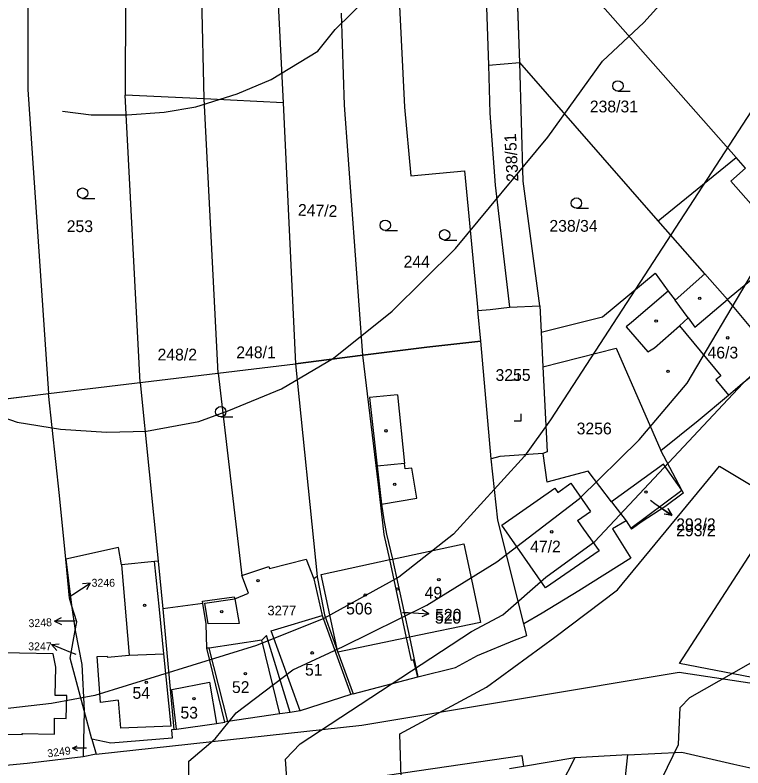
# Model space of a CAD drawing. Extents: x -555860 to -552701, y -1187050 to -1182291.
# Drawn here: x -554711.3 to -554606.3, y -1184505.6 to -1184397 of the extents above; entities that cross this region are included whole.
import ezdxf

# ---------------------------------------------------------------- set-up
doc = ezdxf.new("R2010")
doc.units = 0
for name, color, linetype in [('CYKLISTI_stav', 7, 'Continuous'), ('LEG_2b', 7, 'Continuous'), ('Level 16', 7, 'Continuous'), ('Level 25', 7, 'Continuous'), ('Level 32', 7, 'Continuous'), ('Level 40', 7, 'Continuous'), ('Level 41', 7, 'Continuous'), ('navrh_BV', 7, 'Continuous'), ('Poz předměty', 7, 'Continuous'), ('stav_BV', 7, 'Continuous')]:
    doc.layers.add(name, color=color, linetype=linetype)

msp = doc.modelspace()

# ---------------------------------------------------------------- linework, layer by layer
at = {"layer": 'CYKLISTI_stav'}
for p, q in [((-554605.87, -1184419.11), (-554608.01, -1184420.99)), ((-554608.01, -1184420.99), (-554599.51, -1184430.64)), ((-554599.51, -1184430.64), (-554608.49, -1184438.06)), ((-554617.03, -1184436.83), (-554622.33, -1184441.35)), ((-554614.18, -1184440.72), (-554616.06, -1184438.16)), ((-554613.22, -1184442.03), (-554608.49, -1184438.06)), ((-554615.43, -1184441.83), (-554614.18, -1184440.72)), ((-554614.18, -1184440.72), (-554613.22, -1184442.03)), ((-554622.33, -1184441.35), (-554623.1, -1184442.01)), ((-554623.1, -1184442.01), (-554619.96, -1184445.62)), ((-554619, -1184445.01), (-554615.43, -1184441.83)), ((-554615.43, -1184441.83), (-554609.46, -1184449.07)), ((-554619.96, -1184445.62), (-554619, -1184445.01)), ((-554609.46, -1184449.07), (-554610.15, -1184449.64)), ((-554610.15, -1184449.64), (-554608.34, -1184451.84)), ((-554656.11, -1184451.8), (-554660.14, -1184452.18)), ((-554656.11, -1184451.8), (-554655.07, -1184461.71)), ((-554660.14, -1184452.18), (-554659.02, -1184462.11)), ((-554655.07, -1184461.71), (-554659.02, -1184462.11)), ((-554654.99, -1184462.48), (-554655.07, -1184461.71)), ((-554659.02, -1184462.11), (-554658.41, -1184467.58)), ((-554654.04, -1184462.38), (-554654.99, -1184462.48)), ((-554653.28, -1184466.7), (-554654.04, -1184462.38)), ((-554632.97, -1184465.9), (-554631.09, -1184464.57)), ((-554631.09, -1184464.57), (-554628.23, -1184468.62)), ((-554641.04, -1184470.61), (-554633.4, -1184465.29)), ((-554633.4, -1184465.29), (-554632.97, -1184465.9)), ((-554622.41, -1184471.06), (-554615.09, -1184465.57)), ((-554658.41, -1184467.58), (-554653.28, -1184466.7)), ((-554630.11, -1184469.95), (-554628.23, -1184468.62)), ((-554630.11, -1184469.95), (-554629.24, -1184471.17)), ((-554634.73, -1184479.67), (-554641.04, -1184470.61)), ((-554629.24, -1184471.17), (-554627.02, -1184474.32)), ((-554656.83, -1184475.5), (-554646.51, -1184473.29)), ((-554646.51, -1184473.29), (-554645.42, -1184478.43)), ((-554627.02, -1184474.32), (-554634.73, -1184479.67)), ((-554667.11, -1184477.71), (-554657.21, -1184475.58)), ((-554657.21, -1184475.58), (-554656.83, -1184475.5)), ((-554695.91, -1184476.32), (-554694.8, -1184489.34)), ((-554690.43, -1184482.76), (-554691.12, -1184475.87)), ((-554664.69, -1184488.94), (-554667.11, -1184477.71)), ((-554645.42, -1184478.43), (-554644.27, -1184483.91)), ((-554683.89, -1184481.85), (-554679.57, -1184481.24)), ((-554679.57, -1184481.24), (-554678.95, -1184484.78)), ((-554683.39, -1184484.85), (-554683.89, -1184481.85)), ((-554689.78, -1184489.15), (-554690.43, -1184482.76)), ((-554674.29, -1184485.85), (-554666.97, -1184483.62)), ((-554644.27, -1184483.91), (-554644.11, -1184484.64)), ((-554678.95, -1184484.78), (-554683.39, -1184484.85)), ((-554644.11, -1184484.64), (-554654.38, -1184486.78)), ((-554670.13, -1184497.41), (-554674.29, -1184485.85)), ((-554673.04, -1184497.85), (-554675.67, -1184487.19)), ((-554654.77, -1184486.86), (-554664.69, -1184488.94)), ((-554654.38, -1184486.78), (-554654.77, -1184486.86)), ((-554680.58, -1184498.95), (-554683.28, -1184488.34)), ((-554699.42, -1184489.56), (-554697.95, -1184489.51)), ((-554698.92, -1184496.18), (-554699.42, -1184489.56)), ((-554697.95, -1184489.51), (-554697.94, -1184489.66)), ((-554697.94, -1184489.66), (-554694.8, -1184489.34)), ((-554694.8, -1184489.34), (-554689.78, -1184489.15)), ((-554688.73, -1184499.61), (-554689.78, -1184489.15)), ((-554688.62, -1184494.32), (-554683.23, -1184493.28)), ((-554687.98, -1184500.03), (-554688.62, -1184494.32)), ((-554683.23, -1184493.28), (-554682.18, -1184499.2)), ((-554696.4, -1184495.84), (-554698.92, -1184496.18)), ((-554696.4, -1184495.84), (-554696.06, -1184499.88)), ((-554688.73, -1184499.61), (-554696.06, -1184499.88))]:
    msp.add_line(p, q, dxfattribs=at)
msp.add_lwpolyline([(-554719.69, -1184500.48), (-554715.19, -1184500.57), (-554715.2, -1184500.72), (-554710.2, -1184500.8), (-554710.22, -1184500.65), (-554705.59, -1184500.75), (-554705.55, -1184498.47), (-554703.87, -1184498.51), (-554703.79, -1184495.2), (-554705.45, -1184495.16), (-554705.35, -1184491.07), (-554705.75, -1184489.15), (-554715.53, -1184489), (-554715.48, -1184485.48)], dxfattribs=at)
at = {"layer": 'Level 16'}
for p, q in [((-554618.95, -1184467.46), (-554616.5, -1184469.2)), ((-554616.5, -1184469.2), (-554617.03, -1184468.21)), ((-554616.5, -1184469.2), (-554617.61, -1184469.03)), ((-554654.56, -1184483.23), (-554651.56, -1184483.39)), ((-554651.56, -1184483.39), (-554652.59, -1184483.84)), ((-554651.56, -1184483.39), (-554652.53, -1184482.84))]:
    msp.add_line(p, q, dxfattribs=at)
for points in [[(-554619.59, -1184467), (-554618.95, -1184467.46)], [(-554655.37, -1184483.19), (-554654.56, -1184483.23)]]:
    msp.add_lwpolyline(points, dxfattribs=at)
at = {"layer": 'Level 25'}
for p, q in [((-554624.3, -1184408), (-554622.55, -1184408)), ((-554701.52, -1184423.46), (-554699.77, -1184423.46)), ((-554630.28, -1184424.89), (-554628.53, -1184424.89)), ((-554657.85, -1184428.1), (-554656.1, -1184428.1)), ((-554649.3, -1184429.47), (-554647.55, -1184429.47)), ((-554638.62, -1184449.66), (-554638.62, -1184448.66)), ((-554639.62, -1184449.66), (-554638.62, -1184449.66)), ((-554681.59, -1184454.99), (-554679.84, -1184454.99)), ((-554638.25, -1184455.56), (-554638.25, -1184454.56)), ((-554639.25, -1184455.56), (-554638.25, -1184455.56))]:
    msp.add_line(p, q, dxfattribs=at)
for centre, radius in [((-554624.3, -1184407.25), 0.75), ((-554701.52, -1184422.71), 0.75), ((-554630.28, -1184424.14), 0.75), ((-554657.85, -1184427.35), 0.75), ((-554649.3, -1184428.72), 0.75), ((-554612.5, -1184437.9), 0.175), ((-554618.78, -1184441.16), 0.175), ((-554608.46, -1184443.58), 0.175), ((-554617.06, -1184448.43), 0.175), ((-554681.59, -1184454.24), 0.75), ((-554657.75, -1184457), 0.175), ((-554656.49, -1184464.71), 0.175), ((-554620.25, -1184465.83), 0.175), ((-554633.85, -1184471.57), 0.175), ((-554676.2, -1184478.6), 0.175), ((-554650.13, -1184478.47), 0.175), ((-554656.1, -1184479.82), 0.175), ((-554660.75, -1184480.68), 0.175), ((-554692.57, -1184482.17), 0.175), ((-554681.44, -1184483.09), 0.175), ((-554668.4, -1184489.03), 0.175), ((-554678.03, -1184492.03), 0.175), ((-554692.33, -1184493.29), 0.175), ((-554685.46, -1184495.65), 0.175)]:
    msp.add_circle(centre, radius, dxfattribs=at)
at = {"layer": 'Level 32'}
msp.add_lwpolyline([(-554724.18, -1184453.83), (-554706.42, -1184451.63), (-554670.78, -1184447.34), (-554661.09, -1184446.08), (-554651.87, -1184444.95), (-554644.06, -1184444.05), (-554644.5, -1184439.63), (-554642.71, -1184439.5), (-554639.94, -1184439.16), (-554635.54, -1184438.95), (-554637.94, -1184420.98), (-554638.44, -1184403.84), (-554639.28, -1184381.15), (-554637.47, -1184365.6), (-554631.51, -1184366.27), (-554628.5, -1184366.61)], dxfattribs=at)
at = {"layer": 'Level 40'}
for points in [[(-554704.42, -1184410.9), (-554700.28, -1184411.43), (-554695.1, -1184411.42), (-554689.74, -1184411.01), (-554685.2, -1184410.27), (-554679.21, -1184408.38), (-554674.31, -1184406.3), (-554667.57, -1184402.23), (-554665.06, -1184399.12), (-554660.22, -1184394.29), (-554648.17, -1184387.43), (-554614.17, -1184371.18), (-554579.17, -1184349.31), (-554571.27, -1184343.52), (-554567.6, -1184339.86), (-554560.69, -1184331.25), (-554554.62, -1184321.09), (-554552.64, -1184316.01), (-554550.39, -1184305.85), (-554550.24, -1184300.77), (-554547.56, -1184285.53), (-554544.03, -1184275.37), (-554531.47, -1184246.3), (-554522.1, -1184219.47)], [(-554655.52, -1184508.62), (-554655.75, -1184500.69), (-554643.25, -1184493.97), (-554633.4, -1184486.78), (-554624.37, -1184479.93), (-554609.65, -1184462.12), (-554602.45, -1184466.42), (-554590.47, -1184463.78), (-554582.07, -1184460.56), (-554576.65, -1184457.21), (-554571.61, -1184452.75), (-554564.45, -1184442.43), (-554550.96, -1184421.3), (-554542.47, -1184412.5), (-554528.47, -1184398.59), (-554517.79, -1184390.83), (-554489.12, -1184378.8)]]:
    msp.add_lwpolyline(points, dxfattribs=at)
at = {"layer": 'Level 41'}
for points in [[(-554686.19, -1184509.5), (-554686.19, -1184504.67), (-554682.39, -1184501.42), (-554679.34, -1184497.68), (-554671.2, -1184491.48), (-554663.95, -1184488.11), (-554651.86, -1184482.13), (-554641.77, -1184475.91), (-554629.84, -1184466.75), (-554621.25, -1184458.3), (-554614.31, -1184450.12), (-554605.02, -1184434.45), (-554597.68, -1184424.32), (-554582.08, -1184408.39), (-554567.32, -1184398.42), (-554557.16, -1184392.35), (-554534.3, -1184381.91), (-554526.68, -1184377.82), (-554516.66, -1184369.63), (-554511.01, -1184361.16), (-554506.92, -1184352.7), (-554505.09, -1184347.05), (-554501.42, -1184324.48)], [(-554517.08, -1184335.76), (-554520.61, -1184341.97), (-554528.65, -1184351.57), (-554532.04, -1184354.81), (-554544.18, -1184363.84), (-554553.49, -1184369.77), (-554581.43, -1184384.87), (-554589.9, -1184392.49), (-554601.83, -1184405.89), (-554634, -1184455.39), (-554637.75, -1184460.66), (-554648.01, -1184471.89), (-554655.91, -1184478.12), (-554666.73, -1184484.09), (-554676.43, -1184487.97), (-554699.73, -1184495.18), (-554705.98, -1184496.32), (-554715.26, -1184497.4)], [(-554671.82, -1184510.68), (-554672.23, -1184504.37), (-554670.15, -1184502.15), (-554645.4, -1184485.96), (-554640.9, -1184483.53), (-554634.7, -1184478.1), (-554627.63, -1184472.97), (-554606.29, -1184450.17), (-554583.21, -1184427.88), (-554562.04, -1184411.29), (-554550.24, -1184401.95), (-554545.02, -1184398), (-554530.2, -1184389.39), (-554514.26, -1184378.38), (-554506.5, -1184372.17), (-554502.57, -1184366.47), (-554500.55, -1184356.83), (-554498.31, -1184340.33), (-554484.62, -1184339.43)], [(-554716.37, -1184453.86), (-554710.93, -1184455.73), (-554704.72, -1184456.77), (-554698.06, -1184457.19), (-554692.28, -1184457.05), (-554684.75, -1184455.66), (-554680.4, -1184454.08), (-554672.83, -1184450.95), (-554665.34, -1184446.51), (-554656.88, -1184439.72), (-554647.73, -1184430.71), (-554634.42, -1184414.62), (-554626.54, -1184403.68), (-554620.54, -1184398.09), (-554615.14, -1184392.03)], [(-554620.28, -1184511.96), (-554615.57, -1184502.26), (-554615.31, -1184496.89), (-554613.9, -1184495.46), (-554592.41, -1184483.26), (-554577.99, -1184473.69), (-554567.03, -1184464.4), (-554549.15, -1184447.07), (-554517.11, -1184415.59), (-554510.03, -1184410.42), (-554502.76, -1184403.59), (-554494.07, -1184397.28)]]:
    msp.add_lwpolyline(points, dxfattribs=at)
at = {"layer": 'navrh_BV'}
for p, q in [((-554638.44, -1184403.84), (-554639.28, -1184381.15)), ((-554607.23, -1184417.56), (-554639.28, -1184381.15)), ((-554709.44, -1184384.22), (-554709.41, -1184407.75)), ((-554695.26, -1184384.96), (-554695.37, -1184408.59)), ((-554643.57, -1184387.21), (-554642.98, -1184404.23)), ((-554683.97, -1184409.12), (-554684.47, -1184388.87)), ((-554673.66, -1184388.92), (-554672.58, -1184409.66)), ((-554655.78, -1184395.72), (-554655.08, -1184410.29)), ((-554663.72, -1184410.03), (-554664.19, -1184396.76)), ((-554642.98, -1184404.23), (-554638.44, -1184403.84)), ((-554637.94, -1184420.98), (-554638.44, -1184403.84)), ((-554618.48, -1184426.68), (-554638.44, -1184403.84)), ((-554642.98, -1184404.23), (-554642.75, -1184411.15)), ((-554709.41, -1184407.75), (-554707.58, -1184434.65)), ((-554693.21, -1184450.04), (-554695.37, -1184408.59)), ((-554683.97, -1184409.12), (-554695.37, -1184408.59)), ((-554672.58, -1184409.66), (-554683.97, -1184409.12)), ((-554681.98, -1184448.69), (-554683.97, -1184409.12)), ((-554672.58, -1184409.66), (-554670.78, -1184447.34)), ((-554661.09, -1184446.08), (-554663.72, -1184410.03)), ((-554655.08, -1184410.29), (-554654.16, -1184420.22)), ((-554642.75, -1184411.15), (-554641.98, -1184421.54)), ((-554618.48, -1184426.68), (-554607.23, -1184417.56)), ((-554605.87, -1184419.11), (-554607.23, -1184417.56)), ((-554654.16, -1184420.22), (-554646.43, -1184419.5)), ((-554646.43, -1184419.5), (-554644.5, -1184439.63)), ((-554641.98, -1184421.54), (-554639.94, -1184439.16)), ((-554635.54, -1184438.95), (-554637.94, -1184420.98)), ((-554611.78, -1184434.35), (-554618.48, -1184426.68)), ((-554626.54, -1184440.53), (-554618.92, -1184434.25)), ((-554618.92, -1184434.25), (-554617.03, -1184436.83)), ((-554616.06, -1184438.16), (-554611.78, -1184434.35)), ((-554608.49, -1184438.06), (-554611.78, -1184434.35)), ((-554707.58, -1184434.65), (-554706.42, -1184451.63)), ((-554617.03, -1184436.83), (-554616.06, -1184438.16)), ((-554601.65, -1184446.29), (-554608.49, -1184438.06)), ((-554644.5, -1184439.63), (-554642.71, -1184439.5)), ((-554644.06, -1184444.05), (-554644.5, -1184439.63)), ((-554642.71, -1184439.5), (-554639.94, -1184439.16)), ((-554639.94, -1184439.16), (-554635.54, -1184438.95)), ((-554635.54, -1184438.95), (-554635.36, -1184442.78)), ((-554635.36, -1184442.78), (-554626.54, -1184440.53)), ((-554635.36, -1184442.78), (-554635.13, -1184447.75)), ((-554644.06, -1184444.05), (-554651.87, -1184444.95)), ((-554642.59, -1184461.02), (-554644.06, -1184444.05)), ((-554651.87, -1184444.95), (-554661.09, -1184446.08)), ((-554635.13, -1184447.75), (-554624.56, -1184445.05)), ((-554624.56, -1184445.05), (-554618.09, -1184459.82)), ((-554661.09, -1184446.08), (-554670.78, -1184447.34)), ((-554658.85, -1184464.77), (-554661.09, -1184446.08)), ((-554606.36, -1184450.19), (-554601.65, -1184446.29)), ((-554670.78, -1184447.34), (-554667.66, -1184478.03)), ((-554681.98, -1184448.69), (-554678.54, -1184477.88)), ((-554635.13, -1184447.75), (-554634.5, -1184460.03)), ((-554693.21, -1184450.04), (-554690.59, -1184475.81)), ((-554607.65, -1184451.26), (-554606.36, -1184450.19)), ((-554724.18, -1184453.83), (-554706.42, -1184451.63)), ((-554704.86, -1184466.33), (-554706.42, -1184451.63)), ((-554612.7, -1184455.49), (-554608.34, -1184451.84)), ((-554608.34, -1184451.84), (-554607.65, -1184451.26)), ((-554618.09, -1184459.82), (-554612.7, -1184455.49)), ((-554635.11, -1184460.26), (-554641.31, -1184460.72)), ((-554634.5, -1184460.03), (-554635.11, -1184460.26)), ((-554635.11, -1184460.26), (-554634.56, -1184464.41)), ((-554615.09, -1184465.57), (-554618.09, -1184459.82)), ((-554641.31, -1184460.72), (-554642.59, -1184461.02)), ((-554641.64, -1184469.91), (-554642.59, -1184461.02)), ((-554628.57, -1184462.82), (-554634.56, -1184464.41)), ((-554625.21, -1184467.22), (-554628.57, -1184462.82)), ((-554617.73, -1184461.8), (-554625.21, -1184467.22)), ((-554615.09, -1184465.57), (-554617.73, -1184461.8)), ((-554658, -1184471.95), (-554658.85, -1184464.77)), ((-554658.85, -1184464.77), (-554658.41, -1184467.58)), ((-554614.87, -1184465.98), (-554617.55, -1184467.95)), ((-554615.09, -1184465.57), (-554614.87, -1184465.98)), ((-554703.91, -1184475.52), (-554704.86, -1184466.33)), ((-554658.41, -1184467.58), (-554658.06, -1184469.86)), ((-554625.21, -1184467.22), (-554623.12, -1184469.96)), ((-554617.55, -1184467.95), (-554620.8, -1184470.08)), ((-554658.06, -1184469.86), (-554657.7, -1184471.89)), ((-554637.86, -1184484.85), (-554641.64, -1184469.91)), ((-554623.12, -1184469.96), (-554625.1, -1184471.14)), ((-554623.12, -1184469.96), (-554622.41, -1184471.06)), ((-554620.8, -1184470.08), (-554622.34, -1184471.17)), ((-554625.1, -1184471.14), (-554622.43, -1184475.36)), ((-554622.41, -1184471.06), (-554622.34, -1184471.17)), ((-554657.21, -1184475.58), (-554658, -1184471.95)), ((-554657.7, -1184471.89), (-554656.83, -1184475.5)), ((-554615.39, -1184490.55), (-554604.27, -1184473.37)), ((-554696.35, -1184473.85), (-554703.91, -1184475.52)), ((-554695.91, -1184476.32), (-554696.35, -1184473.85)), ((-554703.91, -1184475.52), (-554703.1, -1184482.14)), ((-554703.41, -1184481.15), (-554703.91, -1184475.52)), ((-554690.59, -1184475.81), (-554691.12, -1184475.87)), ((-554690.59, -1184475.81), (-554689.93, -1184482.69)), ((-554674.56, -1184476.84), (-554669.26, -1184475.52)), ((-554669.26, -1184475.52), (-554668.14, -1184478.35)), ((-554654.77, -1184486.86), (-554657.21, -1184475.58)), ((-554656.83, -1184475.5), (-554654.38, -1184486.78)), ((-554622.43, -1184475.36), (-554629.92, -1184480.1)), ((-554691.12, -1184475.87), (-554695.91, -1184476.32)), ((-554678.54, -1184477.88), (-554674.64, -1184476.57)), ((-554674.64, -1184476.57), (-554674.56, -1184476.84)), ((-554677.58, -1184480.42), (-554678.54, -1184477.88)), ((-554667.66, -1184478.03), (-554668.14, -1184478.35)), ((-554668.14, -1184478.35), (-554666.97, -1184483.62)), ((-554667.66, -1184478.03), (-554667.63, -1184478.29)), ((-554667.63, -1184478.29), (-554666.63, -1184483.52)), ((-554629.92, -1184480.1), (-554635.23, -1184483.3)), ((-554703.1, -1184482.14), (-554703.41, -1184481.15)), ((-554684.23, -1184481.59), (-554679.63, -1184480.94)), ((-554679.63, -1184480.94), (-554679.57, -1184481.24)), ((-554679.57, -1184481.24), (-554677.58, -1184480.42)), ((-554702.34, -1184484.53), (-554703.1, -1184482.14)), ((-554703.1, -1184482.14), (-554702.57, -1184485.8)), ((-554684.19, -1184481.89), (-554689.93, -1184482.69)), ((-554684.19, -1184481.89), (-554684.23, -1184481.59)), ((-554683.68, -1184484.86), (-554684.19, -1184481.89)), ((-554689.93, -1184482.69), (-554688.33, -1184500.08)), ((-554635.23, -1184483.3), (-554637.86, -1184484.85)), ((-554702.57, -1184485.8), (-554702.34, -1184484.53)), ((-554666.97, -1184483.62), (-554662.81, -1184495.02)), ((-554666.63, -1184483.52), (-554664.69, -1184488.94)), ((-554683.57, -1184488.34), (-554683.68, -1184484.86)), ((-554637.44, -1184486.54), (-554637.86, -1184484.85)), ((-554703.3, -1184489.81), (-554702.57, -1184485.8)), ((-554702.57, -1184485.8), (-554701.63, -1184490.69)), ((-554674.98, -1184486.52), (-554675.67, -1184487.19)), ((-554671.59, -1184497.63), (-554674.98, -1184486.52)), ((-554639.21, -1184487.21), (-554637.44, -1184486.54)), ((-554675.67, -1184487.19), (-554683.28, -1184488.34)), ((-554654.06, -1184490.12), (-554654.77, -1184486.86)), ((-554654.38, -1184486.78), (-554653.14, -1184492.49)), ((-554644.53, -1184489.39), (-554639.21, -1184487.21)), ((-554680.98, -1184499.02), (-554683.57, -1184488.34)), ((-554683.28, -1184488.34), (-554683.57, -1184488.34)), ((-554701.27, -1184497.34), (-554703.3, -1184489.81)), ((-554664.69, -1184488.94), (-554662.48, -1184494.93)), ((-554647.72, -1184491.13), (-554644.53, -1184489.39)), ((-554701.63, -1184490.69), (-554701.27, -1184497.34)), ((-554653.77, -1184490.05), (-554654.06, -1184490.12)), ((-554653.14, -1184492.49), (-554653.77, -1184490.05)), ((-554587.32, -1184496), (-554615.39, -1184490.55)), ((-554661.22, -1184499.44), (-554615.47, -1184491.83)), ((-554653.14, -1184492.49), (-554647.72, -1184491.13)), ((-554615.47, -1184491.83), (-554587.16, -1184496.08)), ((-554662.48, -1184494.93), (-554653.14, -1184492.49)), ((-554662.81, -1184495.02), (-554670.13, -1184497.41)), ((-554662.48, -1184494.93), (-554662.81, -1184495.02)), ((-554701.27, -1184497.34), (-554701.44, -1184504.04)), ((-554700.16, -1184501.46), (-554701.27, -1184497.34)), ((-554670.13, -1184497.41), (-554671.59, -1184497.63)), ((-554673.04, -1184497.85), (-554680.58, -1184498.95)), ((-554671.59, -1184497.63), (-554673.04, -1184497.85)), ((-554699.57, -1184503.65), (-554661.22, -1184499.44)), ((-554687.98, -1184500.03), (-554682.18, -1184499.2)), ((-554682.18, -1184499.2), (-554680.98, -1184499.02)), ((-554680.58, -1184498.95), (-554680.98, -1184499.02)), ((-554688.33, -1184500.08), (-554688.68, -1184500.13)), ((-554688.68, -1184500.13), (-554688.57, -1184501.33)), ((-554688.33, -1184500.08), (-554687.98, -1184500.03)), ((-554700.16, -1184501.46), (-554699.57, -1184503.65)), ((-554697.44, -1184502.04), (-554700.16, -1184501.46)), ((-554688.57, -1184501.33), (-554697.44, -1184502.04)), ((-554701.44, -1184504.04), (-554709.5, -1184504.98)), ((-554699.57, -1184503.65), (-554701.44, -1184504.04)), ((-554668.82, -1184508.29), (-554638.17, -1184503.82)), ((-554638.17, -1184503.82), (-554637.91, -1184505.41)), ((-554622.88, -1184503.76), (-554630.53, -1184504.15)), ((-554626.87, -1184541.77), (-554622.88, -1184503.76)), ((-554622.88, -1184503.76), (-554615.1, -1184503.37)), ((-554615.1, -1184503.37), (-554607.58, -1184505.07)), ((-554709.5, -1184504.98), (-554713.07, -1184505.34)), ((-554630.53, -1184504.15), (-554637.91, -1184505.41)), ((-554630.53, -1184504.15), (-554637.02, -1184517)), ((-554607.58, -1184505.07), (-554591.92, -1184508.62)), ((-554637.91, -1184505.41), (-554639.95, -1184505.76))]:
    msp.add_line(p, q, dxfattribs=at)
at = {"layer": 'Poz předměty'}
msp.add_lwpolyline([(-554706.42, -1184451.63), (-554670.78, -1184447.34)], dxfattribs=at)
at = {"layer": 'stav_BV'}
for p, q in [((-554619.59, -1184467), (-554618.95, -1184467.46)), ((-554618.95, -1184467.46), (-554616.49, -1184469.18)), ((-554616.49, -1184469.18), (-554617.03, -1184468.2)), ((-554616.49, -1184469.18), (-554617.6, -1184469.02)), ((-554702.92, -1184480.59), (-554700.4, -1184478.96)), ((-554700.4, -1184478.96), (-554701.52, -1184479.08)), ((-554700.4, -1184478.96), (-554700.97, -1184479.92)), ((-554703.33, -1184480.86), (-554702.92, -1184480.59)), ((-554655.37, -1184483.19), (-554654.56, -1184483.23)), ((-554654.56, -1184483.23), (-554651.56, -1184483.39)), ((-554651.56, -1184483.39), (-554652.59, -1184483.83)), ((-554651.56, -1184483.39), (-554652.54, -1184482.83)), ((-554705.57, -1184484.45), (-554704.57, -1184483.95)), ((-554702.57, -1184484.45), (-554705.57, -1184484.45)), ((-554705.57, -1184484.45), (-554704.57, -1184484.95)), ((-554705.99, -1184487.84), (-554704.88, -1184487.75)), ((-554703.21, -1184488.96), (-554705.99, -1184487.84)), ((-554705.99, -1184487.84), (-554705.25, -1184488.68)), ((-554702.44, -1184489.27), (-554703.21, -1184488.96)), ((-554702.96, -1184502.77), (-554702.29, -1184502.44)), ((-554700.95, -1184502.77), (-554702.96, -1184502.77)), ((-554702.96, -1184502.77), (-554702.29, -1184503.1))]:
    msp.add_line(p, q, dxfattribs=at)

# ---------------------------------------------------------------- texts
at = {"layer": 'LEG_2b'}
for s, height, p in [('238/31', 1.7, (-554628.35, -1184411.06)), ('253', 1.7, (-554703.8, -1184428.33)), ('238/34', 1.7, (-554634.18, -1184428.28)), ('244', 1.7, (-554655.21, -1184433.44)), ('248/2', 1.7, (-554690.7, -1184446.85)), ('248/1', 1.7, (-554679.34, -1184446.52)), ('46/3', 1.7, (-554611.37, -1184446.56)), ('3255', 1.7, (-554641.95, -1184449.8)), ('3256', 1.7, (-554630.25, -1184457.51)), ('293/2', 1.7, (-554615.89, -1184472.2)), ('47/2', 1.7, (-554636.96, -1184474.54)), ('3246', 1.139, (-554700.22, -1184479.49)), ('49', 1.7, (-554652.18, -1184481.2)), ('3277', 1.394, (-554674.85, -1184483.62)), ('506', 1.7, (-554663.5, -1184483.49)), ('520', 1.7, (-554650.7, -1184484.81)), ('3247', 1.139, (-554709.36, -1184488.66)), ('51', 1.7, (-554669.43, -1184492.32)), ('52', 1.7, (-554679.97, -1184494.82)), ('54', 1.7, (-554694.32, -1184495.66)), ('53', 1.7, (-554687.4, -1184498.51))]:
    msp.add_text(s, height=height, dxfattribs=at).set_placement(p)
for s, height, rotation, p in [('238/51', 1.7, 93, (-554638.64, -1184421.02)), ('247/2', 1.7, 358, (-554670.48, -1184425.96)), ('3248', 1.139, 3, (-554709.29, -1184485.34)), ('3249', 1.139, 8, (-554706.52, -1184504.12))]:
    msp.add_text(s, height=height, rotation=rotation, dxfattribs=at).set_placement(p)
at = {"layer": 'Level 16'}
for s, p in [('293/2', (-554615.89, -1184471.33)), ('520', (-554650.66, -1184484.39))]:
    msp.add_text(s, height=1.7, dxfattribs=at).set_placement(p)

doc.saveas('drawing.dxf')
